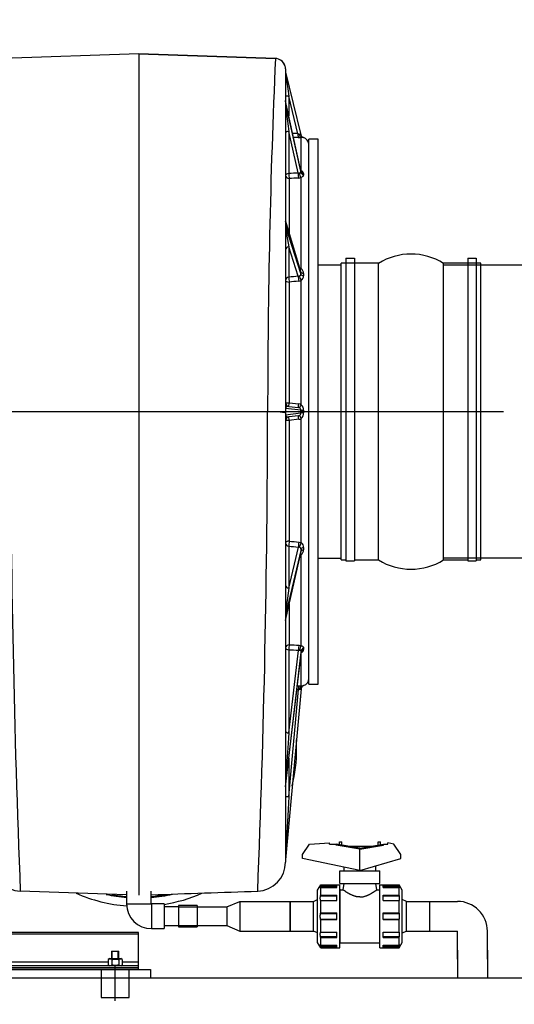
# Model space of a CAD drawing. Header units: metres. Extents: x -270273 to 328371, y -146885 to 591473.
# Tile 426 of 473: x 11053 to 11585, y 537499 to 538558. Entities that reach past the tile are written whole.
import ezdxf
from ezdxf import colors
from ezdxf.entities.mleader import LeaderData, LeaderLine
from ezdxf.math import Vec2, Vec3

# ---------------------------------------------------------------- set-up
doc = ezdxf.new("R2010")
doc.units = ezdxf.units.M
doc.layers.get('0').update_dxf_attribs({"color": 151})
for name, color, linetype in [('Iv-Lines 018', 1, 'Continuous'), ('Iv-status-nieuw', 170, 'Continuous'), ('Iv-Text 025', 3, 'Continuous')]:
    doc.layers.add(name, color=color, linetype=linetype)
doc.styles.get("Standard").update_dxf_attribs({"font": 'iv-font.shx'})

# ---------------------------------------------------------------- blocks, each defined once
blk = doc.blocks.new('Ventilator 2 A.Z.')
for p, q in [((68207.2, -8848.4), (68060.6, -8853.5)), ((68207.2, -8848.4), (68060.6, -8853.5)), ((68207.2, -8848.4), (68353.8, -8853.5)), ((68207.2, -8848.4), (68207.2, -9233.2)), ((68207.2, -8848.4), (68207.2, -8848.4)), ((68353.8, -8853.5), (68207.2, -8848.4)), ((68364.7, -8864.8), (68364.7, -9234.9)), ((68364.8, -8868.3), (68381.1, -8935.6)), ((68368.3, -8893.9), (68364.7, -8893.9)), ((68364.8, -8899.5), (68364.7, -8898.6)), ((68381.2, -8974.7), (68364.8, -8899.5)), ((68381.2, -8974.5), (68364.8, -8899.5)), ((68364.8, -8902.8), (68381.2, -8976.1)), ((68378, -8934.4), (68368.3, -8893.9)), ((68368.3, -8893.9), (68368.3, -8915.3)), ((68378.2, -8976.6), (68368.3, -8931.9)), ((68368.3, -8931.9), (68368.3, -8977.2)), ((68381.7, -8974.2), (68381.7, -8938.3)), ((68389.7, -9526.2), (68389.7, -8940.2)), ((68399.7, -8940.2), (68389.7, -8940.2)), ((68399.7, -9526.2), (68399.7, -8940.2)), ((68381.2, -8976.1), (68381.2, -8974.7)), ((68384, -8977.3), (68384, -8978.8)), ((68368.7, -8982.6), (68368.7, -9041.3)), ((68381.7, -9079.4), (68381.7, -8981.5)), ((68381.3, -9083.1), (68364.8, -9028.6)), ((68381.1, -9082.4), (68364.9, -9028.7)), ((68364.8, -9034.3), (68381.3, -9085.6)), ((68378.4, -9087.6), (68368.3, -9056.1)), ((68368.3, -9056.1), (68368.3, -9088.7)), ((68429.7, -9068.1), (68438.7, -9068.1)), ((68429.7, -9068.1), (68429.7, -9073.1)), ((68438.7, -9068.1), (68438.7, -9073.1)), ((68560.7, -9068.1), (68569.7, -9068.1)), ((68560.7, -9068.1), (68560.7, -9073.1)), ((68569.7, -9068.1), (68569.7, -9073.1)), ((68381.3, -9085.6), (68381.3, -9083.1)), ((68424.7, -9075.7), (68399.7, -9075.7)), ((68424.7, -9392.7), (68424.7, -9073.7)), ((68429.7, -9073.7), (68424.7, -9073.7)), ((68429.7, -9073.1), (68429.7, -9393.7)), ((68429.7, -9073.1), (68438.7, -9073.1)), ((68438.7, -9073.1), (68438.7, -9393.7)), ((68464.7, -9073.7), (68438.7, -9073.7)), ((68464.7, -9392.7), (68464.7, -9073.7)), ((68534.7, -9392.7), (68534.7, -9073.7)), ((68560.7, -9073.7), (68534.7, -9073.7)), ((68560.7, -9073.1), (68560.7, -9393.7)), ((68560.7, -9073.1), (68569.7, -9073.1)), ((68569.7, -9073.1), (68569.7, -9393.7)), ((68574.7, -9073.7), (68569.7, -9073.7)), ((68574.7, -9392.7), (68574.7, -9073.7)), ((68381.7, -9225.8), (68381.7, -9092.2)), ((68384, -9084.7), (68384, -9087.1)), ((68368.7, -9094), (68368.7, -9223.8)), ((68381.3, -9231.8), (68364.7, -9229.9)), ((68364.7, -9229.9), (68364.7, -9229.9)), ((68368.3, -9227.6), (68378.5, -9228.8)), ((68368.7, -9223.8), (68379, -9224.9)), ((67746.6, -9233.2), (68599.2, -9233.2)), ((68207.2, -9233.2), (68068.9, -9233.3)), ((68207.2, -9233.2), (68345.5, -9233.3)), ((68207.2, -9233.2), (68207.2, -9753.2)), ((68364.7, -9236.6), (68381.3, -9234.7)), ((68364.7, -9234.9), (68364.7, -9717.8)), ((68364.7, -9236.6), (68364.7, -9236.6)), ((68378.5, -9237.7), (68368.3, -9238.8)), ((68379, -9241.5), (68368.7, -9242.7)), ((68381.3, -9234.7), (68381.3, -9231.8)), ((68381.7, -9374.3), (68381.7, -9240.6)), ((68384.1, -9231.8), (68384.1, -9234.6)), ((68368.7, -9242.7), (68368.7, -9372.5)), ((68368.3, -9377.8), (68368.3, -9422.9)), ((68368.3, -9422.9), (68378.6, -9378.9)), ((68379.7, -9379.1), (68378.6, -9378.9)), ((68379, -9373.5), (68381.7, -9374.3)), ((68384.1, -9379.3), (68384.1, -9381.8)), ((68381.4, -9381), (68364.7, -9452)), ((68364.7, -9457.7), (68381.4, -9383.5)), ((68364.8, -9457.7), (68381.3, -9384)), ((68381.7, -9387.1), (68380.5, -9387.4)), ((68381.4, -9383.5), (68381.4, -9381)), ((68381.7, -9484.9), (68381.7, -9387.1)), ((68399.7, -9390.7), (68424.7, -9390.7)), ((68424.7, -9392.7), (68429.7, -9392.7)), ((68429.7, -9393.7), (68438.7, -9393.7)), ((68438.7, -9392.7), (68464.7, -9392.7)), ((68534.7, -9392.7), (68560.7, -9392.7)), ((68560.7, -9393.7), (68569.7, -9393.7)), ((68569.7, -9392.7), (68574.7, -9392.7)), ((68368.7, -9440.2), (68368.7, -9483.9)), ((68379.1, -9484.5), (68381.7, -9484.9)), ((68381.4, -9490.6), (68364.7, -9633.2)), ((68364.7, -9636.5), (68381.4, -9492)), ((68364.7, -9636.5), (68381.4, -9492.1)), ((68368.3, -9489.2), (68368.3, -9578.6)), ((68368.3, -9578.6), (68378.6, -9489.9)), ((68379.8, -9489.9), (68378.6, -9489.9)), ((68381.4, -9492), (68381.4, -9490.6)), ((68381.7, -9492.4), (68381.4, -9492.4)), ((68381.7, -9528.1), (68381.7, -9492.4)), ((68384.2, -9487.7), (68384.2, -9489.1)), ((68384.2, -9527.8), (68384.2, -9527.8)), ((68389.7, -9526.2), (68399.7, -9526.2)), ((68381.4, -9531.3), (68364.7, -9715.2)), ((68368.3, -9646.9), (68378.7, -9532.1)), ((68379.8, -9532), (68378.7, -9532.1)), ((68379.1, -9528.1), (68381.7, -9528.1)), ((68368.3, -9606), (68368.3, -9646.9)), ((68364.7, -9646.9), (68368.3, -9646.9)), ((68193.9, -9752.8), (68079.6, -9748.8)), ((68079.6, -9748.8), (68079.6, -9748.8)), ((68193.9, -9748.7), (68193.9, -9762.5)), ((68220.4, -9762.5), (68220.4, -9748.7)), ((68334.8, -9748.8), (68334.8, -9748.8)), ((68193.9, -9762.5), (68220.4, -9762.5)), ((68220.5, -9762.6), (68220.5, -9789.1)), ((68234.2, -9762.6), (68220.5, -9762.6)), ((68234.2, -9762.6), (68234.2, -9789.1)), ((68249.7, -9765.8), (68234.2, -9765.8)), ((68249.7, -9764.3), (68249.7, -9787.3)), ((68269.7, -9764.3), (68249.7, -9764.3)), ((68269.7, -9764.3), (68269.7, -9787.3)), ((68220.5, -9789.1), (68234.2, -9789.1)), ((68234.2, -9785.8), (68249.7, -9785.8)), ((68249.7, -9787.3), (68269.7, -9787.3)), ((68206.7, -9793.2), (67732.7, -9793.2)), ((68206.7, -9795.2), (67732.7, -9795.2)), ((68206.7, -9795.2), (68206.7, -9793.2)), ((68206.7, -9825.2), (68206.7, -9795.2)), ((68177.7, -9813.2), (68185.7, -9813.2)), ((68177.7, -9813.2), (68177.7, -9821.3)), ((68178.5, -9821.3), (68178.5, -9813.2)), ((68184.9, -9821.3), (68184.9, -9813.2)), ((68185.7, -9821.3), (68185.7, -9813.2)), ((68176, -9821.3), (68174.2, -9822.4)), ((68174.2, -9822.4), (68174.2, -9828.2)), ((68176, -9821.3), (68187.5, -9821.3)), ((68178, -9822.4), (68178, -9828.2)), ((68185.5, -9822.4), (68185.5, -9828.2)), ((68189.2, -9822.4), (68187.5, -9821.3)), ((68189.2, -9822.4), (68189.2, -9828.2)), ((68206.7, -9829.2), (67732.7, -9829.2)), ((68206.7, -9831.2), (67732.7, -9831.2)), ((68206.7, -9833.2), (67732.7, -9833.2)), ((68174.2, -9825.2), (67765.2, -9825.2)), ((68166.7, -9833.2), (68166.7, -9863.2)), ((68174.2, -9828.2), (68176, -9829.2)), ((68181.7, -9866.7), (68181.7, -9829.7)), ((68187.5, -9829.2), (68189.2, -9828.2)), ((68206.7, -9825.2), (68189.2, -9825.2)), ((68196.7, -9863.2), (68196.7, -9833.2)), ((68206.7, -9829.2), (68206.7, -9825.2)), ((68206.7, -9831.2), (68206.7, -9829.2)), ((68206.7, -9833.2), (68206.7, -9831.2)), ((68166.7, -9863.2), (68196.7, -9863.2))]:
    blk.add_line(p, q)
for centre, radius, start, end in [((77134.9, -9236), 8789.4, 177.50629, 179.98273), ((68354.3, -8864.3), 10.3, 16.6004, 60.9297), ((68423, -8773.5), 167, 254.3657, 254.8948), ((68378.3, -8938.8), 4.16, 48.6808, 73.5185), ((68377.7, -8684.9), 253.5, 270.1768, 270.9073), ((68385, -8934.7), 4, 193.5824, 230.3781), ((68385, -8934.7), 4, 193.5824, 254.2943), ((68381.9, -8947.4), 9.03, 77.3639, 91.2437), ((68385, -8934.7), 4, 230.3781, 254.2447), ((68381.7, -8946.2), 8, 0, 74.2106), ((68379.1, -8971.3), 5.39, 261.3866, 275.7478), ((68378.1, -8986.9), 13.2, 74.0721, 76.9647), ((68378.3, -8975.3), 2.91, 12.4752, 16.0119), ((68380.2, -8977.6), 3.74, 4.6198, 67.0416), ((68378, -8969.8), 12.3, 273.05, 287.3477), ((68499.7, -9130), 66.2, 58.1092, 121.8908), ((68378.1, -9086.6), 8.07, 63.5729, 75.5327), ((68377.9, -9083.3), 3.37, 3.9415, 16.0638), ((68377.3, -9084.5), 6.72, 358.4842, 49.3285), ((68378.4, -9084.3), 3.31, 269.7952, 292.1743), ((68378.1, -9085.1), 7.9, 275.4925, 297.1461), ((68377.8, -9087.3), 6.23, 308.6556, 1.3414), ((68368.7, -9223.7), 4, 180, 263.5), ((68378.1, -9232), 3.16, 60.4528, 83.538), ((68378.2, -9232.1), 7.16, 60.3457, 83.6154), ((68378.2, -9231.9), 3.07, 1.7386, 61.5815), ((68376.2, -9231.5), 7.91, 357.6824, 45.7659), ((81392.6, -9214.9), 13323.7, 180.07903, 182.29637), ((55095.9, -9216.5), 13249.6, 357.69743, 359.92717), ((68368.7, -9242.8), 4, 96.5, 180), ((68378.1, -9234.5), 3.16, 276.4622, 299.547), ((68378.2, -9234.4), 7.16, 276.3844, 299.6545), ((68378.2, -9234.6), 3.07, 298.4176, 358.2623), ((68376.2, -9235), 7.91, 314.2368, 2.315), ((68378, -9379.2), 6.18, 358.454, 52.5808), ((68378.1, -9383.3), 3.28, 347.6271, 356.7258), ((68377.4, -9382), 6.69, 309.6268, 1.733), ((68499.7, -9336.5), 66.2, 238.1092, 301.8908), ((68380.3, -9488.8), 3.82, 290.8313, 355.6367), ((68385.4, -9531.7), 4, 108.0078, 174.8082), ((68381.9, -9519.1), 9.01, 268.9852, 284.8618), ((68385.4, -9531.6), 4, 107.9919, 128.8602), ((68381.7, -9520.2), 8, 288.0169, 0), ((68379.4, -9528.9), 3.13, 277.1852, 310.298), ((68385.4, -9531.6), 4, 128.8602, 174.8082), ((68207.2, -9595.7), 169.5, 0, 3.2213), ((68207.2, -9595.7), 169.5, 346.3951, 0), ((68080.7, -9717.8), 31, 180, 268.0042), ((68333.7, -9717.8), 31, 271.9958, 0), ((68207.2, -9595.7), 169.5, 246.508, 265.5144), ((68207.2, -9595.7), 160.5, 257.2964, 265.2288), ((68207.2, -9595.7), 159.5, 259.4786, 265.1988), ((68207.2, -9595.7), 160.5, 274.6996, 283.0228), ((68207.2, -9595.7), 159.5, 274.7291, 280.605), ((68207.2, -9595.7), 169.5, 279.1658, 293.5532), ((68220.5, -9762.5), 26.6, 180, 270), ((68220.5, -9762.5), 0.1, 180, 270), ((68176.1, -9825.2), 3.39, 56.3451, 123.6549), ((68187.3, -9825.2), 3.39, 56.3451, 123.6549), ((68176.1, -9825.4), 3.39, 236.3451, 303.6549), ((68187.3, -9825.4), 3.39, 236.3451, 303.6549)]:
    blk.add_arc(centre, radius, start, end)
for centre, major_axis, ratio, start_param, end_param in [((68353.4, -8864.8), (-11.3, -0.3), 0.999979, 3.427763, 4.65192), ((68353.4, -8864.8), (-11.3, -0.3), 0.999979, 3.115956, 3.427763), ((68368.7, -8897.2), (3.9, -28.9), 0.000378, 3.137939, 4.598475), ((68368.7, -8898.8), (-4, 0), 0.866025, 0, 0.189012), ((68368.7, -8931.5), (3.9, -32), 0.00544, 3.083275, 3.190068), ((68368.7, -8934), (-3.9, 31.3), 0.006162, 0.044945, 1.504324), ((68368.7, -8933.9), (4, 0), 0.5, 1.684243, 3.141593), ((68452.2, -9233.2), (-2624.3, 0), 0.113935, -1.542508, -1.540369), ((68378.5, -8934.4), (-0.01, 4), 0.113203, 1.570431, 3.113121), ((68381.7, -8934.3), (0.06, -4), 0.553885, 4.813567, 6.253937), ((68452.7, -9233.2), (-2624.3, 0), 0.112412, -1.542508, -1.540528), ((68368.7, -8979.2), (4, 0), 0.5, 1.684243, 3.141593), ((68452.2, -9231.3), (-2624.2, -151), 0.098349, -1.548252, -1.544441), ((68368.7, -8979.2), (-0.24, 3.99), 0.096224, 1.044095, 2.583084), ((68378.7, -8978.6), (-0.24, 3.99), 0.09644, 1.044131, 2.586907), ((68381.7, -8978.1), (-1.24, 3.8), 0.452502, 1.050033, 2.517332), ((68381.7, -8970.7), (1.15, 3.83), 0.465596, 3.446404, 3.712786), ((68385.1, -8974), (-4, 0.01), 0.868569, 0.190723, 1.28505), ((68385.1, -8975.4), (-4, -0.01), 0.863458, 0.187336, 1.281663), ((68368.7, -8979.2), (4, 0), 0.849578, 3.141593, 4.712389), ((68452.7, -9233.3), (-2624.3, -148.9), 0.097044, -1.5481, -1.544289), ((68368.7, -9028.3), (4, 0), 0.5, 3.141593, 3.296508), ((68368.7, -9051.7), (3.9, -23.2), 0.01834, 3.007847, 3.252243), ((68368.7, -9034), (4, 0), 0.5, 3.141593, 3.296508), ((68368.7, -9056), (-3.9, 21.8), 0.021057, 0.113904, 1.572618), ((68368.7, -9059.6), (4, 0), 0.866025, 1.684243, 3.141593), ((68381.7, -9077.3), (1.82, 3.56), 0.267362, 3.674879, 4.22923), ((68385.2, -9082.8), (-4, 0), 0.504357, 0.155373, 1.274753), ((68368.7, -9092.1), (4, 0), 0.866025, 1.684243, 3.141593), ((68368.7, -9092.1), (4, 0), 0.472025, 3.141593, 4.712389), ((68452.2, -9229.8), (-2624.2, -259.8), 0.056415, -1.548239, -1.544369), ((68368.7, -9092.1), (-0.4, 3.98), 0.053462, 0.520711, 2.059701), ((68452.7, -9233.2), (-2624.2, -256.3), 0.055676, -1.54809, -1.544221), ((68378.9, -9091.1), (-0.4, 3.98), 0.053842, 0.520723, 2.063557), ((68381.7, -9090.2), (-1.86, 3.54), 0.245228, 0.523324, 2.008144), ((68385.2, -9085.2), (-4, 0), 0.49563, 0.154464, 1.273845), ((68368.7, -9223.7), (-4, 0), 0.032007, 0, 1.570796), ((68368.7, -9230.7), (3.8, -1.62), 0.696957, 1.973132, 3.431466), ((68368.7, -9223.7), (0.45, 3.97), 0.003625, 3.141593, 4.680582), ((68379, -9224.8), (0.45, 3.97), 0.003182, 3.141593, 4.684466), ((68381.7, -9225.7), (-2, -3.46), 0.012548, 0.052999, 1.549088), ((68344.8, -9234.9), (19.9, 0), 0.080079, 0, 1.535964), ((68368.7, -9235.8), (3.8, 1.62), 0.696957, 2.85172, 4.310053), ((68368.7, -9242.8), (-0.45, 3.97), 0.003625, 4.744196, 6.283185), ((68379, -9241.6), (-0.45, 3.97), 0.003182, 4.740312, 6.283185), ((68381.7, -9240.7), (-2, 3.46), 0.012548, 4.734097, 6.230186), ((68385.3, -9231.8), (-4, 0), 0.004986, 0.131484, 1.267984), ((68385.3, -9234.7), (-4, 0), 0.004986, -1.267984, -0.131484), ((68368.7, -9242.8), (4, 0), 0.032007, 1.570796, 3.141593), ((68368.7, -9374.4), (-4, 0), 0.472025, 4.712389, 6.283185), ((68368.7, -9374.4), (-4, 0), 0.866025, 0, 1.45735), ((68368.7, -9374.4), (0.4, 3.98), 0.053462, 1.081892, 2.620881), ((68452.2, -9236.7), (-2624.2, 259.8), 0.056417, 1.544368, 1.548306), ((68452.7, -9233.2), (-2624.2, 256.3), 0.055676, 1.544221, 1.548158), ((68379, -9375.4), (0.4, 3.98), 0.053848, 1.077968, 2.620869), ((68381.7, -9376.2), (1.78, 3.58), 0.234826, 1.128116, 2.632187), ((68385.3, -9381.2), (-4, 0), 0.495711, 5.020283, 6.169483), ((68381.7, -9389.2), (1.73, -3.6), 0.256248, -4.223026, -3.769046), ((68385.3, -9383.7), (-4, 0), 0.504276, 5.019629, 6.168829), ((68368.7, -9419.5), (-4, 0), 0.866025, 0, 1.45735), ((68368.7, -9422.1), (-4, -30), 0.011391, 4.740604, 6.198694), ((68368.7, -9452.2), (-4, 0), 0.5, 6.169159, 6.283185), ((68368.7, -9426.5), (4, 31.3), 0.010274, 3.059019, 3.243249), ((68368.7, -9457.9), (-4, 0), 0.5, 6.169159, 6.283185), ((68368.7, -9487.3), (-4, 0), 0.849578, 4.712389, 6.283185), ((68368.7, -9487.3), (0.24, 3.99), 0.096224, 0.558508, 2.097498), ((68452.7, -9233.2), (-2624.3, 148.9), 0.097042, 1.54429, 1.548249), ((68379.1, -9487.9), (0.24, 3.99), 0.096448, 0.554537, 2.09746), ((68381.7, -9488.3), (1.11, 3.84), 0.412816, 0.609918, 2.120011), ((68368.7, -9487.3), (-4, 0), 0.5, 0, 1.45735), ((68452.2, -9235.2), (-2624.1, 151), 0.098345, 1.544442, 1.548402), ((68385.4, -9491), (-4, 0), 0.863559, 5.024575, 6.183718), ((68385.4, -9492.4), (-4, 0), 0.868471, 5.022862, 6.182005), ((68381.7, -9495.9), (1.02, -3.87), 0.425038, -3.69788, -3.536932), ((68452.3, -9233.2), (-2624.4, 0), 0.113939, 1.542034, 1.542758), ((68452.7, -9233.3), (-2624.2, 0), 0.112409, 1.542039, 1.54276), ((68379.1, -9532.1), (-0.01, -4), 0.113203, 3.169812, 4.712751), ((68381.7, -9532.1), (0.06, 4), 0.478507, 0.028833, 1.543055), ((68368.7, -9576.7), (-4, 0), 0.5, 0, 1.45735), ((68368.7, -9573.4), (-4, -59.8), 0.001695, -1.482242, -0.024319), ((68368.7, -9633.5), (4, 0), 0.866025, 3.041277, 3.141593), ((68368.7, -9638.2), (4, 77), 0.000021, 1.68431, 3.142127)]:
    blk.add_ellipse(centre, major_axis=major_axis, ratio=ratio, start_param=start_param, end_param=end_param)
for points, knots in [([(68379.6, -8976.7), (68379.8, -8976.6), (68380, -8976.6), (68380.4, -8976.6), (68380.6, -8976.6), (68380.8, -8976.5), (68380.8, -8976.5), (68381, -8976.5), (68381, -8976.4), (68381.1, -8976.4), (68381.1, -8976.3), (68381.2, -8976.2), (68381.2, -8976.2), (68381.2, -8976.1)], [0, 0, 0, 0, 0.25, 0.25, 0.5, 0.5, 0.625, 0.625, 0.75, 0.75, 0.875, 0.875, 1, 1, 1, 1]), ([(68381.3, -8975), (68381.3, -8975), (68381.3, -8974.9), (68381.2, -8974.6), (68381.1, -8974.4)], [0.5908781, 0.5908781, 0.5908781, 0.5908781, 0.7232732, 1, 1, 1, 1]), ([(68384, -8978.8), (68384, -8979), (68383.9, -8979.3), (68383.7, -8979.8), (68383.6, -8980), (68383.3, -8980.4), (68383.2, -8980.5), (68383, -8980.7), (68382.9, -8980.8), (68382.4, -8981.1), (68382.1, -8981.3), (68381.7, -8981.5)], [0, 0, 0, 0, 0.25, 0.25, 0.5, 0.5, 0.625, 0.625, 0.75, 0.75, 1, 1, 1, 1]), ([(68379.7, -9087.4), (68379.9, -9087.3), (68380.1, -9087.2), (68380.5, -9087), (68380.7, -9086.8), (68380.9, -9086.6), (68380.9, -9086.5), (68381, -9086.4), (68381.1, -9086.3), (68381.2, -9086.1), (68381.2, -9086), (68381.2, -9085.8), (68381.3, -9085.7), (68381.3, -9085.6)], [0, 0, 0, 0, 0.25, 0.25, 0.5, 0.5, 0.625, 0.625, 0.75, 0.75, 0.875, 0.875, 1, 1, 1, 1]), ([(68381.4, -9381), (68381.4, -9380.8), (68381.3, -9380.5), (68381.2, -9380.1), (68381, -9380), (68380.8, -9379.7), (68380.6, -9379.5), (68380.2, -9379.3), (68380, -9379.2), (68379.7, -9379.1)], [0, 0, 0, 0, 0.25, 0.25, 0.5, 0.5, 0.75, 0.75, 1, 1, 1, 1]), ([(68381.7, -9484.9), (68382.1, -9485.1), (68382.5, -9485.3), (68383, -9485.6), (68383.1, -9485.7), (68383.4, -9485.9), (68383.5, -9486), (68383.7, -9486.3), (68383.8, -9486.4), (68383.9, -9486.6), (68384, -9486.7), (68384.1, -9487.1), (68384.2, -9487.4), (68384.2, -9487.7)], [0, 0, 0, 0, 0.25, 0.25, 0.375, 0.375, 0.5, 0.5, 0.625, 0.625, 0.75, 0.75, 1, 1, 1, 1]), ([(68381.4, -9490.6), (68381.4, -9490.5), (68381.4, -9490.4), (68381.2, -9490.2), (68381.1, -9490.2), (68380.8, -9490.1), (68380.6, -9490.1), (68380.2, -9490), (68380, -9490), (68379.8, -9489.9)], [0, 0, 0, 0, 0.25, 0.25, 0.5, 0.5, 0.75, 0.75, 1, 1, 1, 1]), ([(68381.4, -9492.1), (68381.5, -9491.9), (68381.5, -9491.6), (68381.6, -9491.5), (68381.6, -9491.5)], [0, 0, 0, 0, 0.2289409, 0.4149304, 0.4149304, 0.4149304, 0.4149304])]:
    blk.add_open_spline(points, degree=3, knots=knots)
blk.add_open_spline([(68220.5, -9752.8), (68258.6, -9751.4), (68296.7, -9750.1), (68334.8, -9748.8)], degree=3)
for points in [[(68178, -9822.4), (68181.7, -9821.3), (68185.5, -9822.4)], [(68185.5, -9828.2), (68181.7, -9829.3), (68178, -9828.2)]]:
    blk.add_rational_spline(points, [1, 1.15470053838, 1], degree=2)
blk = doc.blocks.new('PE Kogelkraan DN25 v.a.z')
for p, q in [((64421.6, -9237.1), (64428.9, -9225.8)), ((64428.9, -9225.8), (64450.6, -9224.4)), ((64450.6, -9225.8), (64450.6, -9224.4)), ((64450.6, -9225.8), (64457.7, -9225.8)), ((64483.2, -9230.3), (64457.7, -9225.8)), ((64457.7, -9226.8), (64457.7, -9225.8)), ((64457.7, -9226.8), (64457.7, -9225.8)), ((64483.2, -9231.3), (64457.7, -9226.8)), ((64461.1, -9223.5), (64463.7, -9223.5)), ((64461.1, -9226.4), (64461.1, -9223.5)), ((64463.7, -9226.9), (64463.7, -9223.5)), ((64470.4, -9228.1), (64495.9, -9228.1)), ((64483.2, -9230.3), (64508.7, -9225.8)), ((64483.2, -9231.3), (64508.7, -9226.8)), ((64483.2, -9254), (64483.2, -9230.3)), ((64502.7, -9223.5), (64505.3, -9223.5)), ((64502.7, -9226.9), (64502.7, -9223.5)), ((64505.3, -9226.4), (64505.3, -9223.5)), ((64508.7, -9225.8), (64513.3, -9225.8)), ((64508.7, -9226.8), (64508.7, -9225.8)), ((64508.7, -9226.8), (64508.7, -9225.8)), ((64519.7, -9225.8), (64513.3, -9224.4)), ((64513.3, -9225.8), (64513.3, -9224.4)), ((64527, -9237), (64519.7, -9225.8)), ((64421.6, -9241.1), (64421.6, -9237.1)), ((64483.2, -9254), (64421.6, -9241.1)), ((64483.2, -9254), (64527, -9241.1)), ((64527, -9241.1), (64527, -9237)), ((64466.2, -9254.7), (64466.2, -9250.4)), ((64500.2, -9254.7), (64500.2, -9249)), ((64461.7, -9254.7), (64504.6, -9254.7)), ((64461.7, -9268.2), (64461.7, -9254.7)), ((64504.6, -9268.2), (64504.6, -9254.7)), ((64437.7, -9275.4), (64441.1, -9269.4)), ((64440.6, -9271.6), (64440.7, -9271.3)), ((64440.6, -9271.9), (64440.6, -9271.6)), ((64440.6, -9272.2), (64440.6, -9271.9)), ((64440.7, -9272.5), (64440.6, -9272.2)), ((64440.7, -9271), (64440.8, -9270.8)), ((64440.7, -9271), (64458.3, -9271)), ((64440.7, -9271.3), (64440.7, -9271)), ((64440.7, -9272.8), (64440.7, -9272.5)), ((64440.7, -9272.8), (64440.8, -9272.8)), ((64440.8, -9270.7), (64440.9, -9270.6)), ((64440.8, -9270.8), (64440.8, -9270.7)), ((64440.8, -9272.7), (64440.9, -9272.6)), ((64440.8, -9272.8), (64440.8, -9272.7)), ((64440.9, -9270.6), (64441, -9270.4)), ((64440.9, -9272.6), (64441, -9272.5)), ((64441, -9270.4), (64441.1, -9270.3)), ((64441, -9272.5), (64441.1, -9272.4)), ((64441.1, -9269.4), (64461.7, -9269.4)), ((64441.1, -9270.1), (64441.1, -9269.4)), ((64441.1, -9270.1), (64458.3, -9270.1)), ((64441.1, -9270.3), (64441.1, -9270.1)), ((64441.1, -9272.3), (64458.3, -9272.3)), ((64441.1, -9272.4), (64441.1, -9272.3)), ((64441.1, -9280.6), (64441.1, -9272.3)), ((64458.3, -9272.3), (64458.3, -9270.1)), ((64461.7, -9268.2), (64504.6, -9268.2)), ((64461.7, -9337.4), (64461.7, -9269.4)), ((64465, -9274.9), (64466.2, -9268.2)), ((64501.4, -9274.9), (64500.2, -9268.2)), ((64504.7, -9269.4), (64525.2, -9269.4)), ((64504.7, -9337.4), (64504.7, -9269.4)), ((64508.1, -9270.1), (64525.2, -9270.1)), ((64508.1, -9272.3), (64508.1, -9270.1)), ((64508.1, -9271), (64525.7, -9271)), ((64508.1, -9272.3), (64525.2, -9272.3)), ((64528.7, -9275.4), (64525.2, -9269.4)), ((64525.2, -9270.1), (64525.2, -9269.4)), ((64525.3, -9270.3), (64525.2, -9270.1)), ((64525.3, -9272.4), (64525.2, -9272.3)), ((64525.2, -9280.6), (64525.2, -9272.3)), ((64525.4, -9270.4), (64525.3, -9270.3)), ((64525.4, -9272.5), (64525.3, -9272.4)), ((64525.4, -9270.6), (64525.4, -9270.4)), ((64525.5, -9270.7), (64525.4, -9270.6)), ((64525.4, -9272.6), (64525.4, -9272.5)), ((64525.5, -9272.7), (64525.4, -9272.6)), ((64525.6, -9270.8), (64525.5, -9270.7)), ((64525.6, -9272.8), (64525.5, -9272.7)), ((64525.7, -9271), (64525.6, -9270.8)), ((64525.7, -9272.8), (64525.6, -9272.8)), ((64525.7, -9271.3), (64525.7, -9271)), ((64525.7, -9271.6), (64525.7, -9271.3)), ((64525.7, -9271.9), (64525.7, -9271.6)), ((64525.7, -9272.2), (64525.7, -9271.9)), ((64525.7, -9272.5), (64525.7, -9272.2)), ((64525.7, -9272.8), (64525.7, -9272.5)), ((64437.7, -9331.4), (64437.7, -9275.4)), ((64440.6, -9283.1), (64440.7, -9282.3)), ((64440.6, -9283.9), (64440.6, -9283.1)), ((64440.6, -9284.7), (64440.6, -9283.9)), ((64440.7, -9281.5), (64440.8, -9281.4)), ((64440.7, -9281.5), (64458.3, -9281.5)), ((64440.7, -9282.3), (64440.7, -9281.5)), ((64440.8, -9281.2), (64440.9, -9281.1)), ((64440.8, -9281.4), (64440.8, -9281.2)), ((64440.9, -9281.1), (64441, -9280.9)), ((64441, -9280.9), (64441.1, -9280.8)), ((64441.1, -9280.6), (64458.3, -9280.6)), ((64441.1, -9280.8), (64441.1, -9280.6)), ((64458.3, -9286.4), (64458.3, -9280.6)), ((64461.7, -9274.4), (64461.8, -9274.4)), ((64461.8, -9332.4), (64461.8, -9274.4)), ((64461.8, -9274.9), (64465, -9274.9)), ((64465, -9274.9), (64465, -9274.9)), ((64465, -9274.9), (64465, -9274.9)), ((64465.1, -9274.9), (64465, -9274.9)), ((64465.1, -9275), (64465.1, -9274.9)), ((64465.2, -9275), (64465.1, -9275)), ((64465.3, -9275.1), (64465.2, -9275)), ((64465.4, -9275.2), (64465.3, -9275.1)), ((64465.6, -9275.3), (64465.4, -9275.2)), ((64465.7, -9275.4), (64465.6, -9275.3)), ((64465.9, -9275.5), (64465.7, -9275.4)), ((64466.1, -9275.7), (64465.9, -9275.5)), ((64466.3, -9275.8), (64466.1, -9275.7)), ((64466.5, -9276), (64466.3, -9275.8)), ((64466.8, -9276.1), (64466.5, -9276)), ((64467, -9276.3), (64466.8, -9276.1)), ((64467.3, -9276.5), (64467, -9276.3)), ((64467.6, -9276.7), (64467.3, -9276.5)), ((64467.9, -9276.9), (64467.6, -9276.7)), ((64468.2, -9277.1), (64467.9, -9276.9)), ((64468.5, -9277.3), (64468.2, -9277.1)), ((64468.8, -9277.5), (64468.5, -9277.3)), ((64469.2, -9277.7), (64468.8, -9277.5)), ((64469.5, -9277.9), (64469.2, -9277.7)), ((64469.9, -9278.2), (64469.5, -9277.9)), ((64470.3, -9278.4), (64469.9, -9278.2)), ((64470.7, -9278.6), (64470.3, -9278.4)), ((64471.1, -9278.8), (64470.7, -9278.6)), ((64471.5, -9279.1), (64471.1, -9278.8)), ((64471.9, -9279.3), (64471.5, -9279.1)), ((64472.3, -9279.5), (64471.9, -9279.3)), ((64472.8, -9279.8), (64472.3, -9279.5)), ((64473.3, -9280), (64472.8, -9279.8)), ((64473.7, -9280.2), (64473.3, -9280)), ((64474.2, -9280.5), (64473.7, -9280.2)), ((64474.7, -9280.7), (64474.2, -9280.5)), ((64475.2, -9280.9), (64474.7, -9280.7)), ((64475.8, -9281.1), (64475.2, -9280.9)), ((64476.3, -9281.3), (64475.8, -9281.1)), ((64476.8, -9281.5), (64476.3, -9281.3)), ((64477.4, -9281.7), (64476.8, -9281.5)), ((64477.9, -9281.9), (64477.4, -9281.7)), ((64478.5, -9282), (64477.9, -9281.9)), ((64479.1, -9282.2), (64478.5, -9282)), ((64479.6, -9282.3), (64479.1, -9282.2)), ((64480.2, -9282.4), (64479.6, -9282.3)), ((64480.8, -9282.5), (64480.2, -9282.4)), ((64481.4, -9282.6), (64480.8, -9282.5)), ((64482, -9282.6), (64481.4, -9282.6)), ((64482.6, -9282.6), (64482, -9282.6)), ((64483.2, -9282.6), (64482.6, -9282.6)), ((64483.2, -9282.6), (64483.8, -9282.6)), ((64483.8, -9282.6), (64484.4, -9282.6)), ((64484.4, -9282.6), (64485, -9282.6)), ((64485, -9282.6), (64485.6, -9282.5)), ((64485.6, -9282.5), (64486.1, -9282.4)), ((64486.1, -9282.4), (64486.7, -9282.3)), ((64486.7, -9282.3), (64487.3, -9282.2)), ((64487.3, -9282.2), (64487.9, -9282)), ((64487.9, -9282), (64488.4, -9281.9)), ((64488.4, -9281.9), (64489, -9281.7)), ((64489, -9281.7), (64489.5, -9281.5)), ((64489.5, -9281.5), (64490.1, -9281.3)), ((64490.1, -9281.3), (64490.6, -9281.1)), ((64490.6, -9281.1), (64491.1, -9280.9)), ((64491.1, -9280.9), (64491.6, -9280.7)), ((64491.6, -9280.7), (64492.1, -9280.5)), ((64492.1, -9280.5), (64492.6, -9280.2)), ((64492.6, -9280.2), (64493.1, -9280)), ((64493.1, -9280), (64493.6, -9279.8)), ((64493.6, -9279.8), (64494, -9279.5)), ((64494, -9279.5), (64494.5, -9279.3)), ((64494.5, -9279.3), (64494.9, -9279.1)), ((64494.9, -9279.1), (64495.3, -9278.8)), ((64495.3, -9278.8), (64495.7, -9278.6)), ((64495.7, -9278.6), (64496.1, -9278.4)), ((64496.1, -9278.4), (64496.5, -9278.2)), ((64496.5, -9278.2), (64496.8, -9277.9)), ((64496.8, -9277.9), (64497.2, -9277.7)), ((64497.2, -9277.7), (64497.5, -9277.5)), ((64497.5, -9277.5), (64497.9, -9277.3)), ((64497.9, -9277.3), (64498.2, -9277.1)), ((64498.2, -9277.1), (64498.5, -9276.9)), ((64498.5, -9276.9), (64498.8, -9276.7)), ((64498.8, -9276.7), (64499.1, -9276.5)), ((64499.1, -9276.5), (64499.3, -9276.3)), ((64499.3, -9276.3), (64499.6, -9276.1)), ((64499.6, -9276.1), (64499.8, -9276)), ((64499.8, -9276), (64500.1, -9275.8)), ((64500.1, -9275.8), (64500.3, -9275.7)), ((64500.3, -9275.7), (64500.5, -9275.5)), ((64500.5, -9275.5), (64500.6, -9275.4)), ((64500.6, -9275.4), (64500.8, -9275.3)), ((64500.8, -9275.3), (64500.9, -9275.2)), ((64500.9, -9275.2), (64501, -9275.1)), ((64501, -9275.1), (64501.1, -9275)), ((64501.1, -9275), (64501.2, -9275)), ((64501.2, -9275), (64501.3, -9274.9)), ((64501.3, -9274.9), (64501.3, -9274.9)), ((64501.3, -9274.9), (64501.4, -9274.9)), ((64501.4, -9274.9), (64504.6, -9274.9)), ((64501.4, -9274.9), (64501.4, -9274.9)), ((64504.6, -9274.4), (64504.7, -9274.4)), ((64504.6, -9332.4), (64504.6, -9274.4)), ((64508.1, -9280.6), (64525.2, -9280.6)), ((64508.1, -9286.4), (64508.1, -9280.6)), ((64508.1, -9281.5), (64525.7, -9281.5)), ((64525.3, -9280.8), (64525.2, -9280.6)), ((64525.4, -9280.9), (64525.3, -9280.8)), ((64525.4, -9281.1), (64525.4, -9280.9)), ((64525.5, -9281.2), (64525.4, -9281.1)), ((64525.6, -9281.4), (64525.5, -9281.2)), ((64525.7, -9281.5), (64525.6, -9281.4)), ((64525.7, -9282.3), (64525.7, -9281.5)), ((64525.7, -9283.1), (64525.7, -9282.3)), ((64525.7, -9283.9), (64525.7, -9283.1)), ((64525.7, -9284.7), (64525.7, -9283.9)), ((64528.7, -9331.4), (64528.7, -9275.4)), ((64408.2, -9287.4), (64433.2, -9287.4)), ((64408.2, -9319.4), (64408.2, -9287.4)), ((64433.2, -9287.4), (64437.7, -9285.5)), ((64433.2, -9319.4), (64433.2, -9287.4)), ((64440.7, -9285.5), (64440.6, -9284.7)), ((64440.7, -9286.4), (64440.7, -9285.5)), ((64440.8, -9286.4), (64440.7, -9286.4)), ((64440.7, -9286.4), (64458.3, -9286.4)), ((64440.8, -9286.4), (64440.8, -9286.4)), ((64440.9, -9286.4), (64440.8, -9286.4)), ((64441, -9286.4), (64440.9, -9286.4)), ((64441.1, -9286.4), (64441, -9286.4)), ((64441.1, -9286.4), (64441.1, -9286.4)), ((64441.1, -9286.4), (64458.3, -9286.4)), ((64441.1, -9299.8), (64441.1, -9286.4)), ((64508.1, -9286.4), (64525.2, -9286.4)), ((64508.1, -9286.4), (64525.7, -9286.4)), ((64525.2, -9286.4), (64525.3, -9286.4)), ((64525.2, -9299.8), (64525.2, -9286.4)), ((64525.3, -9286.4), (64525.4, -9286.4)), ((64525.4, -9286.4), (64525.4, -9286.4)), ((64525.4, -9286.4), (64525.5, -9286.4)), ((64525.5, -9286.4), (64525.6, -9286.4)), ((64525.6, -9286.4), (64525.7, -9286.4)), ((64525.7, -9285.5), (64525.7, -9284.7)), ((64525.7, -9286.4), (64525.7, -9285.5)), ((64533.2, -9287.4), (64528.7, -9285.5)), ((64533.2, -9287.4), (64558.2, -9287.4)), ((64533.2, -9319.4), (64533.2, -9287.4)), ((64558.2, -9319.4), (64558.2, -9287.4)), ((64440.6, -9302.4), (64440.7, -9301.4)), ((64440.6, -9303.4), (64440.6, -9302.4)), ((64440.6, -9304.4), (64440.6, -9303.4)), ((64440.7, -9305.4), (64440.6, -9304.4)), ((64440.7, -9300.4), (64440.8, -9300.3)), ((64440.7, -9300.4), (64458.3, -9300.4)), ((64440.7, -9301.4), (64440.7, -9300.4)), ((64440.7, -9306.4), (64440.7, -9305.4)), ((64440.8, -9300.2), (64440.9, -9300.1)), ((64440.8, -9300.3), (64440.8, -9300.2)), ((64440.9, -9300.1), (64441, -9300)), ((64441, -9300), (64441.1, -9299.9)), ((64441.1, -9299.8), (64458.3, -9299.8)), ((64441.1, -9299.9), (64441.1, -9299.8)), ((64458.3, -9307), (64458.3, -9299.8)), ((64508.1, -9299.8), (64525.2, -9299.8)), ((64508.1, -9307), (64508.1, -9299.8)), ((64508.1, -9300.4), (64525.7, -9300.4)), ((64525.3, -9299.9), (64525.2, -9299.8)), ((64525.4, -9300), (64525.3, -9299.9)), ((64525.4, -9300.1), (64525.4, -9300)), ((64525.5, -9300.2), (64525.4, -9300.1)), ((64525.6, -9300.3), (64525.5, -9300.2)), ((64525.7, -9300.4), (64525.6, -9300.3)), ((64525.7, -9301.4), (64525.7, -9300.4)), ((64525.7, -9302.4), (64525.7, -9301.4)), ((64525.7, -9303.4), (64525.7, -9302.4)), ((64525.7, -9304.4), (64525.7, -9303.4)), ((64525.7, -9305.4), (64525.7, -9304.4)), ((64525.7, -9306.4), (64525.7, -9305.4)), ((64440.8, -9306.5), (64440.7, -9306.4)), ((64440.7, -9306.4), (64458.3, -9306.4)), ((64440.8, -9306.6), (64440.8, -9306.5)), ((64440.9, -9306.7), (64440.8, -9306.6)), ((64441, -9306.8), (64440.9, -9306.7)), ((64441.1, -9306.9), (64441, -9306.8)), ((64441.1, -9307), (64441.1, -9306.9)), ((64441.1, -9307), (64458.3, -9307)), ((64441.1, -9320.3), (64441.1, -9307)), ((64508.1, -9306.4), (64525.7, -9306.4)), ((64508.1, -9307), (64525.2, -9307)), ((64525.2, -9307), (64525.3, -9306.9)), ((64525.2, -9320.3), (64525.2, -9307)), ((64525.3, -9306.9), (64525.4, -9306.8)), ((64525.4, -9306.7), (64525.5, -9306.6)), ((64525.4, -9306.8), (64525.4, -9306.7)), ((64525.5, -9306.6), (64525.6, -9306.5)), ((64525.6, -9306.5), (64525.7, -9306.4)), ((64408.2, -9319.4), (64433.2, -9319.4)), ((64437.7, -9321.3), (64433.2, -9319.4)), ((64440.6, -9322), (64440.7, -9321.2)), ((64440.6, -9322.8), (64440.6, -9322)), ((64440.6, -9323.6), (64440.6, -9322.8)), ((64440.7, -9324.5), (64440.6, -9323.6)), ((64440.7, -9320.4), (64458.3, -9320.4)), ((64440.7, -9320.4), (64440.8, -9320.4)), ((64440.7, -9321.2), (64440.7, -9320.4)), ((64440.7, -9325.3), (64440.7, -9324.5)), ((64440.8, -9325.4), (64440.7, -9325.3)), ((64440.7, -9325.3), (64458.3, -9325.3)), ((64440.8, -9320.4), (64440.9, -9320.4)), ((64440.8, -9320.4), (64440.8, -9320.4)), ((64440.8, -9325.6), (64440.8, -9325.4)), ((64440.9, -9325.7), (64440.8, -9325.6)), ((64440.9, -9320.4), (64441, -9320.4)), ((64441, -9325.9), (64440.9, -9325.7)), ((64441, -9320.4), (64441.1, -9320.4)), ((64441.1, -9326), (64441, -9325.9)), ((64441.1, -9320.3), (64458.3, -9320.3)), ((64441.1, -9320.4), (64441.1, -9320.3)), ((64441.1, -9326.2), (64441.1, -9326)), ((64441.1, -9326.2), (64458.3, -9326.2)), ((64441.1, -9334.4), (64441.1, -9326.2)), ((64458.3, -9326.2), (64458.3, -9320.3)), ((64508.1, -9320.3), (64525.2, -9320.3)), ((64508.1, -9326.2), (64508.1, -9320.3)), ((64508.1, -9320.4), (64525.7, -9320.4)), ((64508.1, -9325.3), (64525.7, -9325.3)), ((64508.1, -9326.2), (64525.2, -9326.2)), ((64525.3, -9320.4), (64525.2, -9320.3)), ((64525.2, -9326.2), (64525.3, -9326)), ((64525.2, -9334.4), (64525.2, -9326.2)), ((64525.4, -9320.4), (64525.3, -9320.4)), ((64525.3, -9326), (64525.4, -9325.9)), ((64525.5, -9320.4), (64525.4, -9320.4)), ((64525.4, -9320.4), (64525.4, -9320.4)), ((64525.4, -9325.7), (64525.5, -9325.6)), ((64525.4, -9325.9), (64525.4, -9325.7)), ((64525.6, -9320.4), (64525.5, -9320.4)), ((64525.5, -9325.6), (64525.6, -9325.4)), ((64525.7, -9320.4), (64525.6, -9320.4)), ((64525.6, -9325.4), (64525.7, -9325.3)), ((64525.7, -9321.2), (64525.7, -9320.4)), ((64525.7, -9322), (64525.7, -9321.2)), ((64525.7, -9322.8), (64525.7, -9322)), ((64525.7, -9323.6), (64525.7, -9322.8)), ((64525.7, -9324.5), (64525.7, -9323.6)), ((64525.7, -9325.3), (64525.7, -9324.5)), ((64528.7, -9321.3), (64533.2, -9319.4)), ((64533.2, -9319.4), (64558.2, -9319.4)), ((64441.1, -9337.4), (64437.7, -9331.4)), ((64440.6, -9334.6), (64440.7, -9334.2)), ((64440.6, -9334.9), (64440.6, -9334.6)), ((64440.6, -9335.2), (64440.6, -9334.9)), ((64440.7, -9335.5), (64440.6, -9335.2)), ((64440.8, -9334), (64440.7, -9333.9)), ((64440.7, -9334.2), (64440.7, -9333.9)), ((64440.7, -9335.8), (64440.7, -9335.5)), ((64440.8, -9335.9), (64440.7, -9335.8)), ((64440.7, -9335.8), (64458.3, -9335.8)), ((64440.8, -9334.1), (64440.8, -9334)), ((64440.9, -9334.2), (64440.8, -9334.1)), ((64440.8, -9336.1), (64440.8, -9335.9)), ((64440.9, -9336.2), (64440.8, -9336.1)), ((64441, -9334.3), (64440.9, -9334.2)), ((64441, -9336.4), (64440.9, -9336.2)), ((64441.1, -9334.3), (64441, -9334.3)), ((64441.1, -9336.5), (64441, -9336.4)), ((64441.1, -9334.4), (64441.1, -9334.3)), ((64441.1, -9334.4), (64458.3, -9334.4)), ((64441.1, -9336.6), (64441.1, -9336.5)), ((64441.1, -9336.6), (64458.3, -9336.6)), ((64441.1, -9337.4), (64441.1, -9336.6)), ((64441.1, -9337.4), (64461.7, -9337.4)), ((64458.3, -9336.6), (64458.3, -9334.4)), ((64461.7, -9332.4), (64461.8, -9332.4)), ((64461.8, -9331.9), (64504.6, -9331.9)), ((64504.6, -9332.4), (64504.7, -9332.4)), ((64504.7, -9337.4), (64525.2, -9337.4)), ((64508.1, -9334.4), (64525.2, -9334.4)), ((64508.1, -9336.6), (64508.1, -9334.4)), ((64508.1, -9335.8), (64525.7, -9335.8)), ((64508.1, -9336.6), (64525.2, -9336.6)), ((64525.2, -9337.4), (64528.7, -9331.4)), ((64525.2, -9334.4), (64525.3, -9334.3)), ((64525.2, -9336.6), (64525.3, -9336.5)), ((64525.2, -9337.4), (64525.2, -9336.6)), ((64525.3, -9334.3), (64525.4, -9334.3)), ((64525.3, -9336.5), (64525.4, -9336.4)), ((64525.4, -9334.2), (64525.5, -9334.1)), ((64525.4, -9334.3), (64525.4, -9334.2)), ((64525.4, -9336.2), (64525.5, -9336.1)), ((64525.4, -9336.4), (64525.4, -9336.2)), ((64525.5, -9334.1), (64525.6, -9334)), ((64525.5, -9336.1), (64525.6, -9335.9)), ((64525.6, -9334), (64525.7, -9333.9)), ((64525.6, -9335.9), (64525.7, -9335.8)), ((64525.7, -9334.2), (64525.7, -9333.9)), ((64525.7, -9334.6), (64525.7, -9334.2)), ((64525.7, -9334.9), (64525.7, -9334.6)), ((64525.7, -9335.2), (64525.7, -9334.9)), ((64525.7, -9335.5), (64525.7, -9335.2)), ((64525.7, -9335.8), (64525.7, -9335.5))]:
    blk.add_line(p, q)
blk = doc.blocks.new('_Dot')
at = {"color": 0, "linetype": 'ByBlock', "lineweight": -2}
blk.add_line((-0.5, 0), (-1, 0), dxfattribs=at)
at = {"color": 0, "linetype": 'ByBlock', "const_width": 0.5}
blk.add_lwpolyline([(-0.25, 0, 1), (0.25, 0, 1)], format="xyb", close=True, dxfattribs=at)

msp = doc.modelspace()

# ---------------------------------------------------------------- linework, layer by layer
at = {"layer": 'Iv-Lines 018'}
msp.add_lwpolyline([(10693.578, 537527.4402), (10693.578, 537536.4402), (11193.578, 537536.4402), (11193.578, 537527.4402)], dxfattribs=at)
at = {"layer": 'Iv-status-nieuw'}
for p, q in [((11878.578, 538293.7978), (11508.578, 538293.7978)), ((11878.578, 537978.7978), (11508.578, 537978.7978)), ((11223.578, 537603.8402), (11223.578, 537583.8402)), ((11223.578, 537603.8402), (11275.578, 537603.8402)), ((11275.578, 537603.8402), (11289.578, 537609.8402)), ((11275.578, 537603.8402), (11275.578, 537583.8402)), ((11289.578, 537609.8402), (11289.578, 537577.8402)), ((11289.578, 537609.8402), (11343.578, 537609.8402)), ((11343.578, 537609.8402), (11343.578, 537577.8402)), ((11493.578, 537609.8402), (11523.478, 537609.8402)), ((11493.578, 537577.8402), (11493.578, 537609.8402)), ((11223.578, 537583.8402), (11275.578, 537583.8402)), ((11275.578, 537583.8402), (11289.578, 537577.8402)), ((11289.578, 537577.8402), (11343.578, 537577.8402)), ((11493.578, 537577.8402), (11523.478, 537577.8402)), ((11523.578, 537547.8402), (11523.578, 537577.7402)), ((11555.578, 537547.8402), (11555.578, 537577.7402)), ((11523.578, 537557.4402), (11523.578, 537527.5402)), ((11555.578, 537557.4402), (11555.578, 537527.5402)), ((12301.0785, 537527.4402), (10347.0785, 537527.4402))]:
    msp.add_line(p, q, dxfattribs=at)
for centre, radius, start, end in [((11523.478, 537577.7402), 32.1, 0, 90.0000007), ((11523.478, 537577.7402), 0.1, 359.9995629, 90.0002186), ((11555.678, 537527.5402), 32.1, 180, 180.1785027), ((11555.678, 537527.5402), 0.1, 179.9995629, 270.0002186)]:
    msp.add_arc(centre, radius, start, end, dxfattribs=at)

# ---------------------------------------------------------------- block references
for name, p in [('Ventilator 2 A.Z.', (-57026.1267, 547369.6786)), ('PE Kogelkraan DN25 v.a.z', (-53064.6035, 546897.2245))]:
    msp.add_blockref(name, p, dxfattribs=at)

# ---------------------------------------------------------------- leaders
at = {"layer": 'Iv-Text 025'}
ml = msp.add_multileader_mtext('Standard', dxfattribs=at)
ml.set_content('\\pxsm0.9;{\\fSolid Edge ISO|b1|i0|c0|p34;VENTILATOR 2 (V42700)}', color=256)
ml.set_leader_properties()
ml.set_arrow_properties(name='DOT')
ml.build(insert=Vec2(0, 0))
ml.multileader.update_dxf_attribs({"leader_type": 0, "dogleg_length": 0, "arrow_head_size": 50})
ctx = ml.context
ctx.base_point, ctx.char_height, ctx.arrow_head_size, ctx.landing_gap_size, ctx.plane_origin = Vec3(10799.5293, 539000.281), 50, 50, 17.5, Vec3(5091.2756, 538424.1411)
ctx.text_align_type = 1
notes = []
notes.append((ctx, [(0, (0, 0, 0), (0, 0), (1, 0), 1, [])]))
ctx.mtext.insert, ctx.mtext.width, ctx.mtext.alignment = Vec3(11276.5531, 539033.6143), 995.555187, 2
ml = msp.add_multileader_mtext('Standard', dxfattribs=at)
ml.set_content('{\\pxsm0.9;\\fSolid Edge ISO|b1||i0||c0|p34;\\W1.;HF R 315 -17D\\P}', color=256)
ml.set_leader_properties()
ml.set_arrow_properties(name='DOT')
ml.build(insert=Vec2(0, 0))
ml.multileader.update_dxf_attribs({"leader_type": 0, "dogleg_length": 0, "arrow_head_size": 50})
ctx = ml.context
ctx.base_point, ctx.char_height, ctx.arrow_head_size, ctx.landing_gap_size, ctx.plane_origin = Vec3(10808.1989, 538850.783), 50, 50, 17.5, Vec3(7025.9009, 538266.6351)
ctx.text_align_type = 1
notes.append((ctx, [(0, (0, 0, 0), (0, 0), (1, 0), 1, [])]))
ctx.mtext.insert, ctx.mtext.alignment = Vec3(11123.318, 538875.783), 2
ml = msp.add_multileader_mtext('Standard', dxfattribs=at)
ml.set_content('\\pxsm0.9;{\\fSolid Edge ISO|b0|i0|c0|p34;DS1, GR270°, Mbgr.90}', color=256)
ml.set_leader_properties()
ml.set_arrow_properties(name='DOT')
ml.build(insert=Vec2(0, 0))
ml.multileader.update_dxf_attribs({"leader_type": 0, "dogleg_length": 0, "arrow_head_size": 50})
ctx = ml.context
ctx.base_point, ctx.char_height, ctx.arrow_head_size, ctx.landing_gap_size, ctx.plane_origin = Vec3(10807.5114, 538769.9013), 50, 50, 17.5, Vec3(6340.6988, 538264.29)
ctx.text_align_type = 1
notes.append((ctx, [(0, (0, 0, 0), (0, 0), (1, 0), 1, [])]))
ctx.mtext.insert, ctx.mtext.alignment = Vec3(11234.5352, 538803.2347), 2
ml = msp.add_multileader_mtext('Standard', dxfattribs=at)
ml.set_content('\\pxsm0.9;{\\fSolid Edge ISO|b0|i0|c0|p34;PI42704}', color=256)
ml.set_leader_properties()
ml.set_arrow_properties(name='DOT')
ml.build(insert=Vec2(0, 0))
ml.multileader.update_dxf_attribs({"leader_type": 0, "dogleg_length": 0, "arrow_head_size": 50})
ctx = ml.context
ctx.base_point, ctx.char_height, ctx.arrow_head_size, ctx.landing_gap_size, ctx.plane_origin = Vec3(11724.3455, 538371.2591), 50, 50, 17.5, Vec3(6552.771, 537857.3145)
ctx.text_align_type = 1
notes.append((ctx, [(0, (0, 0, 0), (0, 0), (1, 0), 1, [])]))
ctx.mtext.insert, ctx.mtext.alignment = Vec3(11889.4646, 538396.2591), 2
for ctx, leaders in notes:
    for number, flags, end, landing, length, lines in leaders:
        leader = LeaderData()
        leader.index, (leader.has_last_leader_line, leader.has_dogleg_vector, leader.attachment_direction) = number, flags
        leader.last_leader_point, leader.dogleg_vector, leader.dogleg_length = Vec3(end), Vec3(landing), length
        for number, points, colour, breaks in lines:
            line = LeaderLine()
            line.index, line.vertices, line.color, line.breaks = number, Vec3.list(points), colors.encode_raw_color(colour), breaks
            leader.lines.append(line)
        ctx.leaders.append(leader)

doc.saveas('drawing.dxf')
